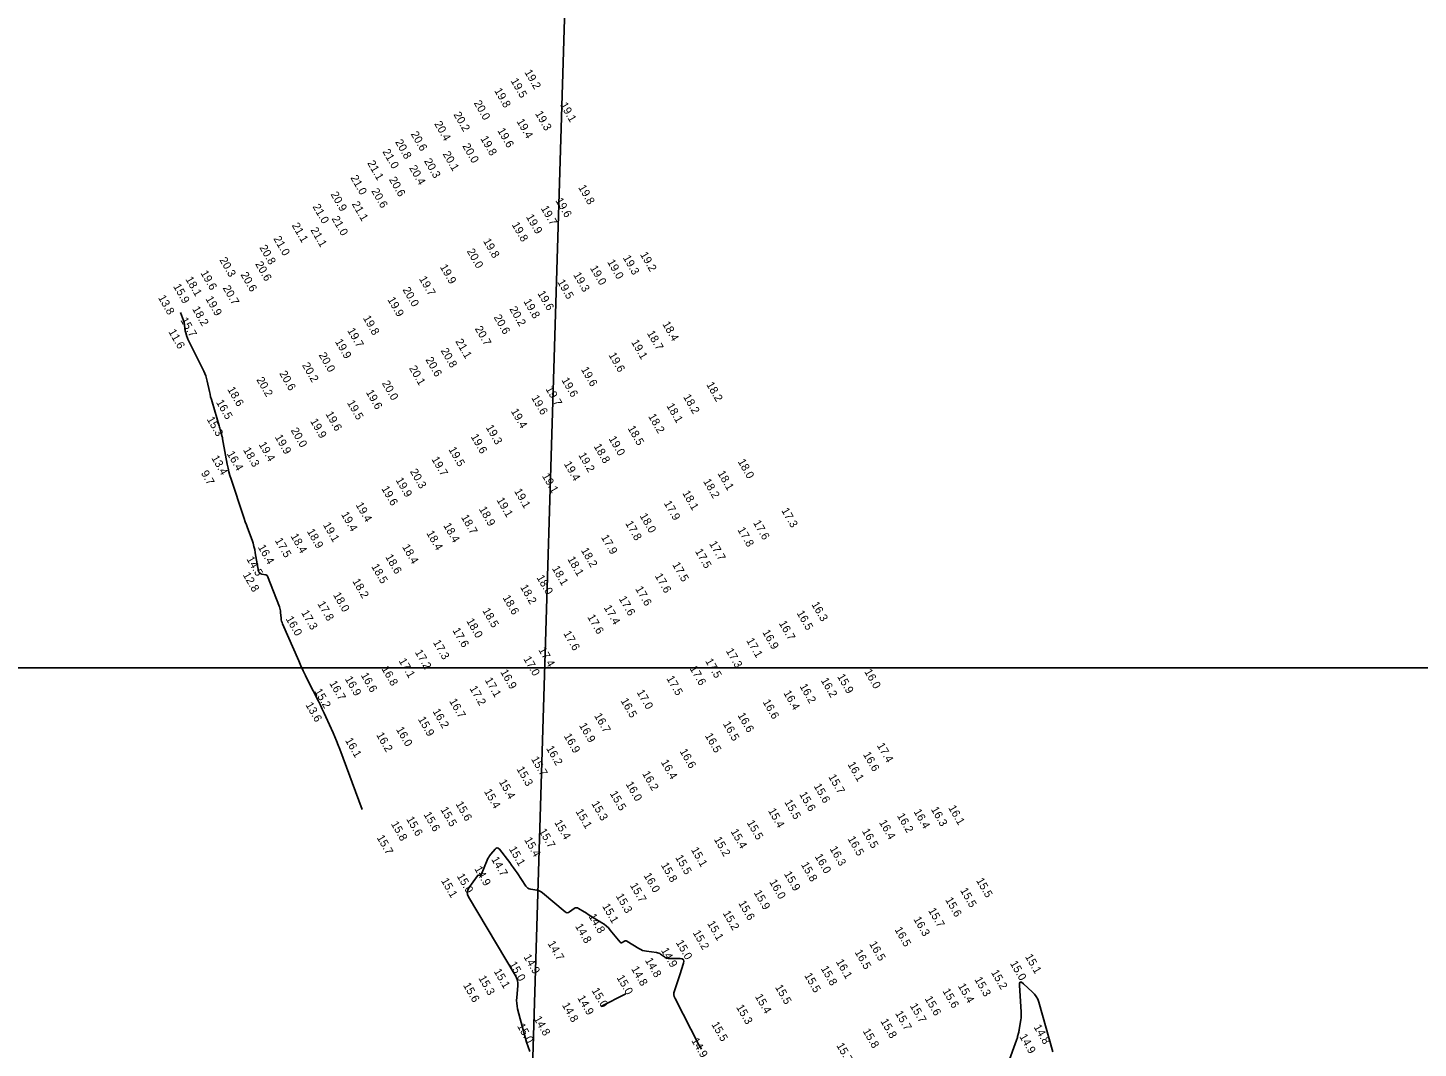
# Model space of a CAD drawing. Extents: x 988130 to 1132882, y 654656 to 841453.
# Drawn here: x 1053567 to 1054436, y 744596 to 745234 of the extents above; entities that cross this region are included whole.
import ezdxf

# ---------------------------------------------------------------- set-up
doc = ezdxf.new("R2010")
doc.units = 0
for name, color, linetype in [('V-ANNO-KEYM', 7, 'Continuous'), ('V-TOPO-MAJR', 7, 'Continuous'), ('V-TOPO-SOUN', 7, 'Continuous')]:
    doc.layers.add(name, color=color, linetype=linetype)

msp = doc.modelspace()

# ---------------------------------------------------------------- linework, layer by layer
at = {"layer": 'V-ANNO-KEYM'}
msp.add_line((1053870.57, 744184.73), (1054295.04, 758153.5), dxfattribs=at)
for points in [[(1122485, 744834), (1122485, 751275), (1014460, 751275), (1014460, 744834), (1094867.82, 744834)], [(1101785.47, 744834), (1014460, 744834), (1014460, 738393), (1122485, 738393), (1122485, 744834)]]:
    msp.add_lwpolyline(points, dxfattribs=at)
at = {"layer": 'V-TOPO-MAJR'}
for points in [[(1053776.27, 744745.52), (1053762.37, 744783.25), (1053761.41, 744785.8), (1053760.39, 744788.33), (1053759.33, 744790.85), (1053758.23, 744793.35), (1053753.72, 744803.3), (1053752.58, 744805.79), (1053751.42, 744808.26), (1053750.23, 744810.72), (1053749.01, 744813.16), (1053742.43, 744826.21), (1053740.95, 744829.2), (1053739.5, 744832.22), (1053738.1, 744835.26), (1053736.74, 744838.31), (1053726.62, 744861.49), (1053726.29, 744862.34), (1053726.03, 744863.21), (1053725.85, 744864.1), (1053725.74, 744865.01), (1053725.43, 744868.67), (1053725.33, 744869.57), (1053725.15, 744870.47), (1053724.92, 744871.35), (1053724.62, 744872.21), (1053717.16, 744891.26), (1053716.96, 744891.64), (1053716.69, 744891.93), (1053716.34, 744892.13), (1053715.93, 744892.23), (1053713.72, 744892.54), (1053713.47, 744892.59), (1053713.24, 744892.67), (1053713.02, 744892.78), (1053712.82, 744892.93), (1053712.03, 744893.57), (1053711.85, 744893.74), (1053711.71, 744893.94), (1053711.61, 744894.15), (1053711.54, 744894.39), (1053709.59, 744905.92), (1053709.21, 744907.92), (1053708.74, 744909.89), (1053708.18, 744911.84), (1053707.53, 744913.76), (1053704.73, 744921.49), (1053704.04, 744923.42), (1053703.36, 744925.35), (1053702.69, 744927.29), (1053702.04, 744929.23), (1053694.5, 744951.92), (1053693.78, 744954.22), (1053693.14, 744956.54), (1053692.57, 744958.89), (1053692.09, 744961.25), (1053689.51, 744974.92), (1053689.46, 744975.2), (1053689.41, 744975.48), (1053689.37, 744975.76), (1053689.33, 744976.04), (1053689.19, 744977.17), (1053689.14, 744977.45), (1053689.09, 744977.73), (1053689.03, 744978.01), (1053688.95, 744978.28), (1053687.81, 744982.23), (1053687.59, 744982.98), (1053687.37, 744983.73), (1053687.15, 744984.48), (1053686.93, 744985.23), (1053682.58, 745000.17), (1053682.13, 745001.78), (1053681.7, 745003.4), (1053681.31, 745005.02), (1053680.95, 745006.66), (1053679.56, 745013.2), (1053679.17, 745014.82), (1053678.67, 745016.41), (1053678.07, 745017.96), (1053677.38, 745019.48), (1053667.71, 745038.92), (1053667.45, 745039.46), (1053667.22, 745040.02), (1053667.01, 745040.58), (1053666.82, 745041.15), (1053666.11, 745043.45), (1053665.95, 745044.03), (1053665.81, 745044.61), (1053665.7, 745045.2), (1053665.62, 745045.8), (1053665.31, 745048.49), (1053665.21, 745049.13), (1053665.08, 745049.76), (1053664.91, 745050.39), (1053664.69, 745051), (1053662.78, 745056.06)], [(1053881.16, 744594.24), (1053880.03, 744597.17), (1053879, 744600.14), (1053878.07, 744603.13), (1053877.24, 744606.16), (1053873.44, 744620.94), (1053873.07, 744622.69), (1053872.85, 744624.46), (1053872.78, 744626.24), (1053872.86, 744628.03), (1053873.49, 744635.22), (1053873.52, 744636.98), (1053873.27, 744638.69), (1053872.75, 744640.33), (1053871.97, 744641.91), (1053842.79, 744691.01), (1053842.17, 744692.41), (1053842, 744693.79), (1053842.27, 744695.15), (1053842.98, 744696.5), (1053848.3, 744704.15), (1053848.45, 744704.32), (1053848.62, 744704.42), (1053848.81, 744704.46), (1053849.03, 744704.45), (1053849.96, 744704.26), (1053850.17, 744704.24), (1053850.35, 744704.29), (1053850.5, 744704.41), (1053850.6, 744704.6), (1053854.41, 744713.85), (1053854.86, 744714.82), (1053855.37, 744715.75), (1053855.96, 744716.64), (1053856.61, 744717.49), (1053859.36, 744720.81), (1053860.04, 744721.42), (1053860.72, 744721.62), (1053861.38, 744721.4), (1053862.04, 744720.75), (1053868.5, 744712.3), (1053869.69, 744710.72), (1053870.85, 744709.12), (1053871.99, 744707.5), (1053873.1, 744705.86), (1053878.61, 744697.63), (1053879.21, 744696.9), (1053879.92, 744696.33), (1053880.72, 744695.92), (1053881.64, 744695.67), (1053885.51, 744695.01), (1053886.45, 744694.78), (1053887.34, 744694.44), (1053888.17, 744693.99), (1053888.95, 744693.42), (1053903.1, 744681.61), (1053903.77, 744681.18), (1053904.45, 744681.02), (1053905.14, 744681.14), (1053905.84, 744681.52), (1053908.66, 744683.59), (1053909.36, 744683.98), (1053910.08, 744684.13), (1053910.81, 744684.03), (1053911.54, 744683.69), (1053914.94, 744681.54), (1053915.75, 744681.03), (1053916.57, 744680.52), (1053917.39, 744680.02), (1053918.21, 744679.52), (1053926.1, 744674.73), (1053927.56, 744673.76), (1053928.91, 744672.68), (1053930.17, 744671.48), (1053931.32, 744670.17), (1053937.44, 744662.62), (1053937.72, 744662.36), (1053938.02, 744662.23), (1053938.34, 744662.25), (1053938.69, 744662.4), (1053940.13, 744663.29), (1053940.49, 744663.45), (1053940.85, 744663.51), (1053941.21, 744663.45), (1053941.57, 744663.28), (1053949.21, 744658.58), (1053950.33, 744657.96), (1053951.49, 744657.48), (1053952.7, 744657.12), (1053953.96, 744656.89), (1053960.2, 744656.09), (1053960.9, 744655.95), (1053961.56, 744655.74), (1053962.19, 744655.44), (1053962.78, 744655.05), (1053965.09, 744653.35), (1053965.68, 744652.98), (1053966.31, 744652.71), (1053966.98, 744652.54), (1053967.68, 744652.47), (1053975.02, 744652.32), (1053976.25, 744652.12), (1053976.99, 744651.58), (1053977.26, 744650.7), (1053977.05, 744649.47), (1053974.72, 744642.23), (1053974.32, 744640.98), (1053973.91, 744639.72), (1053973.49, 744638.47), (1053973.07, 744637.22), (1053971.37, 744632.23), (1053971.08, 744630.99), (1053971.04, 744629.77), (1053971.26, 744628.57), (1053971.74, 744627.39), (1053986.71, 744598.51), (1053988.32, 744595.71)], [(1054207.84, 744594.09), (1054198.92, 744625.13), (1054198.28, 744626.91), (1054197.42, 744628.55), (1054196.35, 744630.05), (1054195.06, 744631.42), (1054189.45, 744636.64), (1054188.24, 744637.54), (1054187.41, 744637.64), (1054186.97, 744636.94), (1054186.9, 744635.43), (1054187.99, 744618.97), (1054188.04, 744617.76), (1054188.01, 744616.55), (1054187.92, 744615.34), (1054187.76, 744614.13), (1054186.79, 744608.05), (1054186.69, 744607.48), (1054186.58, 744606.92), (1054186.46, 744606.36), (1054186.33, 744605.8), (1054185.77, 744603.58), (1054185.62, 744603.02), (1054185.46, 744602.47), (1054185.29, 744601.93), (1054185.1, 744601.39), (1054179.91, 744587.01)], [(1053940.93, 744630.37), (1053925.34, 744622.34)]]:
    msp.add_lwpolyline(points, dxfattribs=at)

# ---------------------------------------------------------------- texts
at = {"layer": 'V-TOPO-SOUN'}
for s, p in [('19.5 ', (1053868.93, 745200.87)), ('19.2 ', (1053877.56, 745206.25)), ('19.8 ', (1053858.72, 745194.71)), ('20.0 ', (1053845.91, 745187.03)), ('19.3 ', (1053884.22, 745180.4)), ('19.1 ', (1053899.79, 745185.77)), ('20.4 ', (1053821.24, 745174.01)), ('20.2 ', (1053833.22, 745179.84)), ('19.4 ', (1053872.64, 745175.53)), ('20.6 ', (1053806.53, 745167.65)), ('19.8 ', (1053850.06, 745164.78)), ('19.6 ', (1053860.67, 745169.77)), ('21.0 ', (1053788.86, 745156.62)), ('20.8 ', (1053796.76, 745162.65)), ('20.1 ', (1053826.47, 745155.2)), ('20.0 ', (1053838.79, 745160.15)), ('21.1 ', (1053779.4, 745149.44)), ('20.4 ', (1053805.53, 745146.47)), ('20.3 ', (1053814.87, 745150.71)), ('21.0 ', (1053768.87, 745140.29)), ('20.6 ', (1053792.93, 745139.21)), ('20.9 ', (1053756.46, 745129.97)), ('20.6 ', (1053781.88, 745132.06)), ('19.8 ', (1053911.15, 745134.25)), ('21.0 ', (1053745.21, 745122.28)), ('21.1 ', (1053769.7, 745123.92)), ('19.7 ', (1053887.78, 745121.2)), ('19.6 ', (1053896.85, 745126.12)), ('21.0 ', (1053757.09, 745114.76)), ('19.8 ', (1053869.6, 745110.98)), ('19.9 ', (1053878.53, 745115.86)), ('21.0 ', (1053720.75, 745102.26)), ('21.1 ', (1053732.23, 745110.5)), ('21.1 ', (1053743.91, 745107.67)), ('20.8 ', (1053712, 745096.68)), ('20.0 ', (1053841.57, 745094.37)), ('19.8 ', (1053851.72, 745100.76)), ('20.3 ', (1053687.03, 745088.98)), ('20.6 ', (1053709.38, 745086.38)), ('19.0 ', (1053929.26, 745087.64)), ('19.3 ', (1053939.04, 745090.31)), ('19.2 ', (1053949.79, 745092.34)), ('18.1 ', (1053665.82, 745076.92)), ('19.6 ', (1053675.2, 745080.77)), ('20.6 ', (1053700.22, 745079.74)), ('19.7 ', (1053811.72, 745077.15)), ('19.9 ', (1053824.73, 745084.58)), ('19.3 ', (1053908.04, 745079.65)), ('19.0 ', (1053918.5, 745083.88)), ('15.9 ', (1053658.17, 745072.4)), ('20.7 ', (1053689.09, 745071.42)), ('20.0 ', (1053801.43, 745070.37)), ('19.6 ', (1053885.7, 745068.03)), ('19.5 ', (1053898.06, 745075.15)), ('13.8 ', (1053648.71, 745065.36)), ('19.9 ', (1053678.34, 745064.66)), ('19.9 ', (1053792, 745064.15)), ('19.8 ', (1053876.97, 745063)), ('15.7 ', (1053662.62, 745051.34)), ('18.2 ', (1053670.01, 745058.32)), ('19.8 ', (1053776.69, 745052.64)), ('20.6 ', (1053858.34, 745053.16)), ('20.2 ', (1053868.17, 745058.23)), ('11.6 ', (1053655.15, 745044.06)), ('19.7 ', (1053766.9, 745044.82)), ('20.7 ', (1053846.55, 745046)), ('18.7 ', (1053954.08, 745043.14)), ('18.4 ', (1053963.7, 745048.9)), ('19.9 ', (1053759.22, 745037.9)), ('21.1 ', (1053834.42, 745038.01)), ('19.1 ', (1053944.23, 745037.54)), ('20.0 ', (1053749.07, 745029.48)), ('20.6 ', (1053815.73, 745026.63)), ('20.8 ', (1053825.25, 745032.27)), ('19.6 ', (1053930.09, 745029.49)), ('20.6 ', (1053724.45, 745017.99)), ('20.2 ', (1053738.66, 745023.18)), ('20.1 ', (1053805.49, 745021.29)), ('19.6 ', (1053912.86, 745020.51)), ('18.6 ', (1053691.98, 745008.07)), ('20.2 ', (1053710.12, 745014.12)), ('20.0 ', (1053788.52, 745011.9)), ('19.7 ', (1053890.74, 745008.33)), ('19.6 ', (1053900.7, 745013.86)), ('18.2 ', (1053991.14, 745011.08)), ('16.5 ', (1053684.93, 744999.99)), ('19.5 ', (1053766.73, 744999.71)), ('19.6 ', (1053778.52, 745006.23)), ('19.6 ', (1053881.84, 745002.81)), ('18.2 ', (1053976.68, 745003.39)), ('15.3 ', (1053679.11, 744989.4)), ('19.6 ', (1053753.3, 744992.69)), ('19.4 ', (1053869.07, 744994.42)), ('18.2 ', (1053954.84, 744991.23)), ('18.1 ', (1053966.28, 744997.78)), ('20.0 ', (1053731.59, 744982.48)), ('19.9 ', (1053743.73, 744988.16)), ('19.3 ', (1053853.41, 744984.28)), ('18.5 ', (1053942.01, 744983.75)), ('19.4 ', (1053711.55, 744973.65)), ('19.9 ', (1053721.66, 744978.23)), ('19.6 ', (1053843.99, 744978.55)), ('18.8 ', (1053920.8, 744972.5)), ('19.0 ', (1053930.14, 744977.25)), ('13.4 ', (1053682.01, 744965.18)), ('16.4 ', (1053691.65, 744967.85)), ('18.3 ', (1053701.8, 744970.23)), ('19.7 ', (1053819.49, 744964.44)), ('19.5 ', (1053830.09, 744970.51)), ('19.2 ', (1053911.23, 744966.98)), ('9.7', (1053675.49, 744955.71)), ('20.3 ', (1053806.05, 744956.75)), ('19.4 ', (1053902.16, 744961.51)), ('18.1 ', (1053998.13, 744955.62)), ('18.0 ', (1054010.79, 744962.94)), ('19.6 ', (1053788.21, 744946.06)), ('19.9 ', (1053797.11, 744951.38)), ('19.1 ', (1053888.51, 744953.97)), ('18.2 ', (1053989.19, 744950.59)), ('19.1 ', (1053860.14, 744938.89)), ('19.1 ', (1053871.12, 744944.45)), ('18.1 ', (1053976.16, 744943.24)), ('19.4 ', (1053763.03, 744929.94)), ('19.4 ', (1053772.12, 744935.87)), ('18.9 ', (1053849.1, 744933.25)), ('18.0 ', (1053949.54, 744929.03)), ('17.9 ', (1053964.62, 744936.9)), ('17.3 ', (1054038, 744932.38)), ('19.1 ', (1053751.72, 744923.39)), ('18.4 ', (1053826.88, 744923)), ('18.7 ', (1053837.96, 744928.15)), ('17.8 ', (1053940.53, 744924.32)), ('17.8 ', (1054010.61, 744920.32)), ('17.6 ', (1054020.38, 744924.71)), ('17.5 ', (1053721.67, 744913.63)), ('18.4 ', (1053731.48, 744916.32)), ('18.9 ', (1053741.67, 744919.32)), ('18.4 ', (1053816.3, 744918.2)), ('17.9 ', (1053925.39, 744915.64)), ('17.7 ', (1053992.93, 744911.65)), ('16.4 ', (1053711.06, 744909.42)), ('18.6 ', (1053790.64, 744903.39)), ('18.4 ', (1053801.16, 744909.65)), ('18.2 ', (1053912.85, 744907.49)), ('17.5 ', (1053984.1, 744906.87)), ('14.5 ', (1053703.92, 744902.05)), ('18.5 ', (1053781.89, 744897.39)), ('18.1 ', (1053894.72, 744896.18)), ('18.1 ', (1053904.39, 744902.03)), ('17.5 ', (1053969.9, 744898.5)), ('12.8 ', (1053701.61, 744892.16)), ('18.2 ', (1053770.08, 744888.18)), ('18.0 ', (1053885.11, 744890.46)), ('17.6 ', (1053958.99, 744891.49)), ('18.0 ', (1053758.03, 744879.63)), ('18.6 ', (1053863.93, 744877.89)), ('18.2 ', (1053874.88, 744884.46)), ('17.6 ', (1053936.46, 744877.25)), ('17.6 ', (1053946.78, 744883.41)), ('17.3 ', (1053738.11, 744868.51)), ('17.8 ', (1053748.26, 744874.06)), ('18.5 ', (1053851.25, 744869.84)), ('17.4 ', (1053927.12, 744871.68)), ('16.5 ', (1054047.58, 744868.26)), ('16.3 ', (1054056.8, 744873.71)), ('16.0 ', (1053728.44, 744864.69)), ('18.0 ', (1053841.26, 744863.36)), ('17.6 ', (1053916.84, 744865.81)), ('16.7 ', (1054036.44, 744861.88)), ('17.6 ', (1053832.58, 744857.46)), ('17.6 ', (1053901.86, 744855.53)), ('17.1 ', (1054016.12, 744851.09)), ('16.9 ', (1054026.14, 744856.28)), ('17.2 ', (1053809.13, 744843.8)), ('17.3 ', (1053820.42, 744849.94)), ('17.4 ', (1053886.26, 744845.28)), ('17.3 ', (1054003.35, 744844.65)), ('16.8 ', (1053788.26, 744833.48)), ('17.1 ', (1053799.01, 744838.42)), ('17.0 ', (1053876.91, 744839.67)), ('17.6 ', (1053980.73, 744833.7)), ('17.5 ', (1053990.48, 744838.28)), ('16.7 ', (1053755.66, 744824.39)), ('16.9 ', (1053765.37, 744827.16)), ('16.6 ', (1053775.33, 744829.44)), ('17.1 ', (1053852.78, 744826.38)), ('16.9 ', (1053862.5, 744831.45)), ('17.5 ', (1053966.23, 744827.43)), ('16.2 ', (1054062.65, 744826.18)), ('15.9 ', (1054072.88, 744828.65)), ('16.0 ', (1054089.83, 744831.67)), ('15.2 ', (1053746.33, 744819.45)), ('17.2 ', (1053843.26, 744821.15)), ('17.0 ', (1053947.64, 744818.8)), ('16.4 ', (1054039.31, 744818.33)), ('16.2 ', (1054049.41, 744822.52)), ('13.6 ', (1053740.8, 744810.91)), ('16.2 ', (1053820.18, 744806.91)), ('16.7 ', (1053830.57, 744813.21)), ('16.5 ', (1053937.61, 744813.49)), ('16.6 ', (1054026.35, 744812.71)), ('15.9 ', (1053811.04, 744801.95)), ('16.7 ', (1053921.11, 744804.12)), ('16.5 ', (1054001.52, 744799.04)), ('16.6 ', (1054010.65, 744804.41)), ('16.2 ', (1053784.98, 744792.13)), ('16.0 ', (1053797.35, 744795.59)), ('16.9 ', (1053902.14, 744791.44)), ('16.9 ', (1053911.67, 744798.04)), ('16.5 ', (1053990.27, 744791.65)), ('16.1 ', (1053765.54, 744788.7)), ('16.2 ', (1053891.09, 744783.73)), ('16.6 ', (1053974.5, 744781.88)), ('17.4 ', (1054097.67, 744785.54)), ('15.7 ', (1053881.71, 744777.06)), ('16.4 ', (1053962.78, 744775.09)), ('16.1 ', (1054079.39, 744773.74)), ('16.6 ', (1054089.03, 744779.96)), ('15.3 ', (1053872.62, 744770.8)), ('16.2 ', (1053951.09, 744767.94)), ('15.7 ', (1054067.39, 744765.92)), ('15.4 ', (1053852.32, 744756.78)), ('15.4 ', (1053861.59, 744762.72)), ('15.5 ', (1053930.87, 744755.49)), ('16.0 ', (1053940.8, 744761.39)), ('15.6 ', (1054049.2, 744755.04)), ('15.6 ', (1054058.22, 744760.19)), ('15.6 ', (1053834.53, 744749.01)), ('15.3 ', (1053919.4, 744749.21)), ('15.5 ', (1054039.93, 744750.11)), ('16.1 ', (1054142.3, 744746.57)), ('15.6 ', (1053803.74, 744739.53)), ('15.6 ', (1053814.54, 744742.42)), ('15.5 ', (1053825.09, 744745.5)), ('15.1 ', (1053909.5, 744744.25)), ('15.4 ', (1054029.72, 744744.73)), ('16.2 ', (1054110.26, 744741.6)), ('16.4 ', (1054120.63, 744744.18)), ('16.3 ', (1054131.43, 744745.65)), ('15.8 ', (1053794.16, 744736.53)), ('15.7 ', (1053886.56, 744731.99)), ('15.4 ', (1053896.24, 744737.4)), ('15.4 ', (1054006.34, 744731.75)), ('15.5 ', (1054016.44, 744737.28)), ('16.5 ', (1054088.37, 744732)), ('16.4 ', (1054099.04, 744737.43)), ('15.7 ', (1053785.26, 744727.97)), ('15.1 ', (1053867.82, 744720.87)), ('15.4 ', (1053877.42, 744726.58)), ('15.1 ', (1053981.58, 744720.36)), ('15.2 ', (1053995.89, 744726.88)), ('16.3 ', (1054068.2, 744720.97)), ('16.5 ', (1054079.41, 744727.22)), ('14.7 ', (1053856.84, 744714.4)), ('15.5 ', (1053971.76, 744715.55)), ('16.0 ', (1054058.87, 744716.21)), ('15.0 ', (1053835.29, 744703.92)), ('14.9 ', (1053846.27, 744708.47)), ('16.0 ', (1053951.99, 744704.31)), ('15.8 ', (1053962.79, 744710.77)), ('15.9 ', (1054039.65, 744705.3)), ('15.8 ', (1054050.27, 744711.1)), ('15.1 ', (1053825.44, 744701.07)), ('15.7 ', (1053943.43, 744698.11)), ('16.0 ', (1054030.5, 744700.22)), ('15.5 ', (1054149.7, 744694.97)), ('15.5 ', (1054159.68, 744701.16)), ('15.3 ', (1053934.66, 744691.42)), ('15.6 ', (1054011.15, 744686.96)), ('15.9 ', (1054020.79, 744693.55)), ('15.6 ', (1054140.39, 744689.07)), ('14.8 ', (1053917.64, 744678.79)), ('15.1 ', (1053926.1, 744685.11)), ('15.2 ', (1054001.43, 744680.72)), ('16.3 ', (1054120.52, 744676.99)), ('15.7 ', (1054129.72, 744682.42)), ('14.8 ', (1053909.2, 744672.59)), ('15.2 ', (1053982.66, 744668.53)), ('15.1 ', (1053991.72, 744674.3)), ('16.5 ', (1054108.73, 744670.49)), ('14.7 ', (1053892.04, 744661.79)), ('15.0 ', (1053972.12, 744662.36)), ('16.5 ', (1054092.87, 744661.57)), ('14.9 ', (1053877.02, 744653.42)), ('14.8 ', (1053952.85, 744651.26)), ('14.9 ', (1053962.84, 744657.53)), ('16.5 ', (1054083.81, 744656.36)), ('15.1 ', (1054190.22, 744653.6)), ('15.1 ', (1053858.38, 744644.4)), ('15.0 ', (1053867.98, 744648.91)), ('14.8 ', (1053944.22, 744645.96)), ('15.8 ', (1054062.65, 744646.16)), ('16.1 ', (1054072.07, 744650.38)), ('15.2 ', (1054168.99, 744643.74)), ('15.0 ', (1054180.82, 744649.35)), ('15.6 ', (1053839.23, 744635.7)), ('15.3 ', (1053848.8, 744640.17)), ('15.0 ', (1053935.1, 744640.47)), ('15.5 ', (1054034.09, 744634.46)), ('15.5 ', (1054052.35, 744641.8)), ('15.4 ', (1054148.27, 744635.26)), ('15.3 ', (1054158.62, 744639.31)), ('14.9 ', (1053910.63, 744627.75)), ('15.0 ', (1053919.51, 744632.44)), ('15.4 ', (1054021.55, 744628.65)), ('15.6 ', (1054127.55, 744627.31)), ('15.6 ', (1054138.69, 744632.07)), ('14.8 ', (1053901, 744623.29)), ('15.3 ', (1054009.78, 744621.99)), ('15.7 ', (1054109.1, 744618.13)), ('15.7 ', (1054118.31, 744622.83)), ('15.0 ', (1053872.97, 744610.17)), ('14.8 ', (1053883.39, 744614.8)), ('15.5 ', (1053994.31, 744611.27)), ('15.8 ', (1054099.92, 744613.19)), ('14.8 ', (1054195.65, 744609.54)), ('14.9 ', (1053981.79, 744601.15)), ('15.8 ', (1054088.83, 744607.07)), ('14.9 ', (1054186.67, 744603.65)), ('15.7 ', (1054072.38, 744598.09))]:
    msp.add_text(s, height=5, rotation=300, dxfattribs=at).set_placement(p)

doc.saveas('drawing.dxf')
